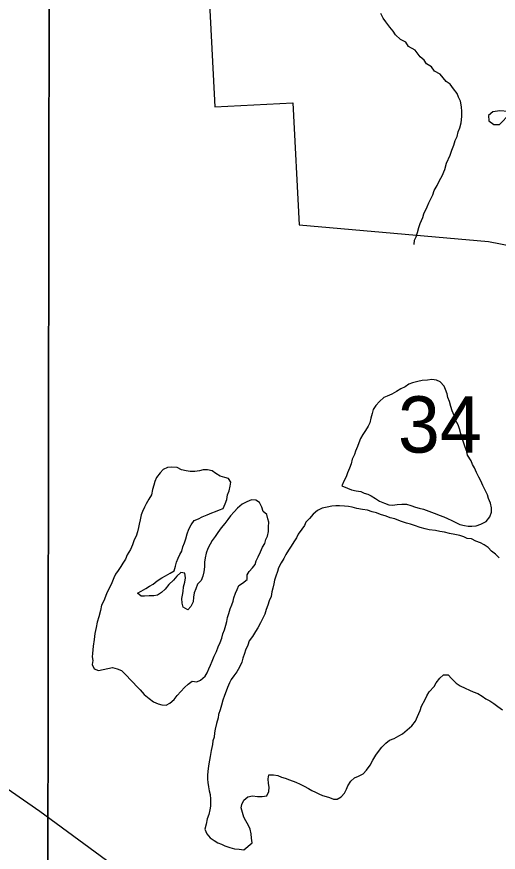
# Model space of a CAD drawing. Extents: x 1310247 to 1664935, y 284496 to 704931.
# Drawn here: x 1458860 to 1460750, y 578906 to 582186 of the extents above; entities that cross this region are included whole.
import ezdxf

# ---------------------------------------------------------------- set-up
doc = ezdxf.new("R2010")
doc.units = 0
for name, color, linetype in [('GM_X_County', 7, 'Continuous'), ('GM_X_Interstate_Shield', 7, 'Continuous'), ('GM_X_Major_Lake_Text', 7, 'Continuous'), ('GM_X_Minor_River', 7, 'Continuous'), ('GM_X_Minor_River_Text', 7, 'Continuous'), ('GM_X_State_Location', 7, 'Continuous'), ('GM_X_US_Location', 7, 'Continuous')]:
    doc.layers.add(name, color=color, linetype=linetype)

msp = doc.modelspace()

# ---------------------------------------------------------------- linework, layer by layer
at = {"layer": 'GM_X_County'}
msp.add_lwpolyline([(1453679.2, 582367.3), (1458987.6, 582320.5), (1458979.3, 576933.2), (1453596.7, 576973.5)], close=True, dxfattribs=at)
msp.add_lwpolyline([(1458979.3, 576933.2), (1458987.6, 582320.5)], dxfattribs=at)
at = {"layer": 'GM_X_Interstate_Shield'}
msp.add_lwpolyline([(1459657, 578573.7), (1459622.5, 578597.6), (1459276.3, 578826.6), (1458950.6, 579066.3), (1458646.1, 579276.7), (1458513, 579369), (1458452.4, 579412.5), (1458167, 579614), (1458029.4, 579712.5), (1458021.9, 579717.6)], dxfattribs=at)
at = {"layer": 'GM_X_Major_Lake_Text'}
msp.add_lwpolyline([(1459617.1, 582238.8), (1459638.5, 581832.1), (1459944, 581848.1), (1459969.2, 581368.8), (1460712.3, 581303.7), (1461591.8, 581132.8), (1462478.2, 580960.5), (1462552, 580917.2), (1462110.7, 580397.4), (1461713.1, 579971), (1461753.3, 579958.7), (1461371.5, 579519.3), (1461070.4, 579172.8), (1460940.7, 579012.7), (1460719.9, 578719.5), (1460502, 578383.9), (1460416.4, 578278.2), (1460353.8, 578311.5), (1460222.6, 578143.6), (1459587.8, 577324.7), (1459424.4, 576948.6), (1459356.7, 576614.6)], dxfattribs=at)
at = {"layer": 'GM_X_Minor_River'}
for points in [[(1460508.7, 580232.9), (1460518.8, 580229.2), (1460536.7, 580222.8), (1460550.6, 580216.5), (1460568.4, 580208.1), (1460586.3, 580199.7), (1460600.2, 580193.4), (1460618.1, 580189), (1460632.1, 580186.7), (1460646.1, 580186.4), (1460664.1, 580188), (1460682.3, 580193.6), (1460702.6, 580205.2), (1460717, 580222.9), (1460723.4, 580240.9), (1460723.8, 580258.9), (1460720.1, 580277.1), (1460712.5, 580295.3), (1460708.8, 580309.4), (1460699.2, 580327.7), (1460689.6, 580345.9), (1460682, 580364.2), (1460674.3, 580378.4), (1460664.7, 580396.7), (1460657, 580414.9), (1460649.3, 580429.1), (1460643.6, 580443.3), (1460630.1, 580465.6), (1460626.4, 580479.8), (1460620.8, 580495.9), (1460615.1, 580512.1), (1460609.4, 580528.3), (1460603.9, 580548.5), (1460598.3, 580568.6), (1460592.6, 580584.8), (1460583, 580603.1), (1460577.4, 580621.3), (1460569.8, 580639.5), (1460564.1, 580655.7), (1460558.6, 580675.8), (1460552.9, 580692), (1460549.2, 580706.2), (1460543.6, 580722.3), (1460537.9, 580736.5), (1460522.2, 580752.9), (1460508.3, 580759.2), (1460490.3, 580761.6), (1460472.3, 580760), (1460452.2, 580758.4), (1460434.1, 580754.8), (1460414, 580749.2), (1460399.8, 580743.5), (1460385.6, 580733.8), (1460367.4, 580726.1), (1460351.1, 580714.5), (1460332.9, 580704.8), (1460314.7, 580697.2), (1460300.6, 580691.5), (1460284.2, 580675.8), (1460269.9, 580660), (1460259.5, 580644.2), (1460255.1, 580628.2), (1460250.7, 580610.3), (1460246.4, 580592.3), (1460240, 580578.4), (1460229.7, 580562.6), (1460219.3, 580546.8), (1460209, 580530.9), (1460202.6, 580513), (1460198.3, 580499.1), (1460189.9, 580481.2), (1460185.6, 580467.2), (1460177.2, 580449.3), (1460172.8, 580431.4), (1460166.4, 580413.5), (1460158, 580395.6), (1460153.6, 580379.6), (1460145.3, 580365.8), (1460136.2, 580344.4)], [(1459428.8, 579925.8), (1459412.6, 579916.1), (1459398.5, 579912.4), (1459380.4, 579912.8), (1459362.4, 579911.2), (1459348.4, 579911.5), (1459334.6, 579923.8), (1459348.8, 579931.6), (1459367, 579941.2), (1459381.3, 579950.9), (1459395.5, 579958.6), (1459411.8, 579972.3), (1459430.1, 579984), (1459444.2, 579991.7), (1459462.5, 580001.3), (1459478.7, 580011), (1459483.1, 580029), (1459487.4, 580044.9), (1459493.8, 580060.8), (1459500.1, 580074.8), (1459508.4, 580088.6), (1459512.8, 580104.6), (1459519.1, 580120.5), (1459523.5, 580136.5), (1459529.9, 580156.4), (1459536.3, 580174.3), (1459544.7, 580192.2), (1459557.1, 580208), (1459573.3, 580215.7), (1459587.5, 580223.4), (1459607.7, 580230.9), (1459625.8, 580238.6), (1459640, 580244.3), (1459656.1, 580250), (1459670.3, 580255.7), (1459678.7, 580273.6), (1459685.1, 580291.5), (1459687.5, 580309.5), (1459693.8, 580325.4), (1459698.2, 580343.4), (1459700.6, 580359.4), (1459690.9, 580373.6), (1459676.9, 580377.9), (1459659, 580382.3), (1459641.2, 580392.8), (1459627.4, 580403.1), (1459609.5, 580407.5), (1459591.5, 580407.9), (1459577.4, 580404.2), (1459559.3, 580400.6), (1459541.3, 580400.9), (1459525.3, 580403.3), (1459507.4, 580407.7), (1459489.5, 580416.1), (1459469.5, 580418.6), (1459451.5, 580416.9), (1459435.3, 580409.3), (1459423, 580395.5), (1459408.6, 580377.8), (1459402.2, 580361.8), (1459397.9, 580347.9), (1459393.5, 580329.9), (1459389.1, 580309.9), (1459378.7, 580292.1), (1459368.3, 580274.3), (1459362, 580260.4), (1459353.6, 580244.5), (1459349.3, 580230.5), (1459344.9, 580210.6), (1459340.5, 580194.6), (1459338.2, 580180.6), (1459333.8, 580164.7), (1459329.4, 580146.7), (1459321.1, 580132.8), (1459314.7, 580112.9), (1459306.3, 580095), (1459293.8, 580073.2), (1459287.5, 580057.3), (1459277.1, 580041.5), (1459268.8, 580027.6), (1459258.4, 580011.8), (1459248.1, 579998), (1459241.8, 579984), (1459233.4, 579964.2), (1459222.9, 579942.3), (1459214.5, 579924.4), (1459208.2, 579910.5), (1459201.8, 579892.6), (1459193.4, 579876.8), (1459188.9, 579854.8), (1459182.4, 579830.8), (1459175.9, 579808.9), (1459171.5, 579788.9), (1459166.9, 579764.9), (1459164.4, 579740.9), (1459159.9, 579714.9), (1459159.5, 579700.9), (1459157.2, 579686.9), (1459156.9, 579672.8), (1459158.6, 579658.8), (1459156.3, 579642.8)], [(1460136.2, 580344.4), (1460158.7, 580335.4), (1460174.5, 580329), (1460192.5, 580324.6), (1460210.4, 580322.2), (1460224.3, 580315.9), (1460238.2, 580311.6), (1460252.1, 580305.3), (1460267.9, 580294.9), (1460283.7, 580284.5), (1460303.6, 580276.1), (1460321.4, 580269.7), (1460335.5, 580269.3), (1460353.5, 580271), (1460371.6, 580272.6), (1460389.6, 580272.2), (1460407.5, 580267.8), (1460425.4, 580261.4), (1460439.3, 580257.1), (1460457.3, 580252.7), (1460508.7, 580232.9)], [(1459397.4, 579497.1), (1459415.3, 579488.6), (1459429.2, 579484.3), (1459447.2, 579483.9), (1459461.4, 579491.7), (1459477.7, 579505.3), (1459490.1, 579521.1), (1459504.5, 579536.9), (1459518.8, 579552.6), (1459533.1, 579566.4), (1459549.4, 579578), (1459567.4, 579575.7), (1459581.5, 579581.4), (1459599.9, 579597), (1459608.2, 579610.9), (1459614.6, 579626.8), (1459620.9, 579640.7), (1459627.2, 579656.6), (1459635.7, 579676.5), (1459644.1, 579694.4), (1459650.5, 579712.3), (1459658.9, 579730.2), (1459665.2, 579746.1), (1459669.6, 579764.1), (1459676, 579780), (1459680.4, 579797.9), (1459684.7, 579811.9), (1459687, 579827.9), (1459693.4, 579843.8), (1459697.8, 579861.8), (1459704.1, 579877.7), (1459710.4, 579891.6), (1459712.7, 579905.6), (1459719.1, 579923.5), (1459725.4, 579937.4), (1459731.8, 579953.3), (1459746, 579963.1), (1459764.3, 579976.7), (1459764.7, 579994.8), (1459773, 580008.6), (1459785.4, 580022.4), (1459795.7, 580036.2), (1459800, 580050.2), (1459808.3, 580066.1), (1459816.8, 580085.9), (1459825.2, 580103.8), (1459833.5, 580117.7), (1459837.9, 580133.7), (1459844.2, 580147.6), (1459848.6, 580165.5), (1459848.9, 580183.6), (1459849.3, 580201.6), (1459845.6, 580215.8), (1459842, 580231.9), (1459828.2, 580244.2), (1459822.6, 580260.4), (1459813, 580278.7), (1459799.2, 580289), (1459781.2, 580289.4), (1459763, 580281.8), (1459744.7, 580272.1), (1459726.4, 580256.5), (1459714, 580242.7), (1459699.7, 580226.9), (1459689.4, 580213.1), (1459677, 580197.3), (1459662.6, 580179.6), (1459650.2, 580161.8), (1459639.8, 580146), (1459627.5, 580130.2), (1459619.2, 580116.3), (1459610.8, 580098.4), (1459604.4, 580080.5), (1459600, 580062.6), (1459597.6, 580044.6), (1459597.2, 580026.5), (1459594.8, 580006.5), (1459590.4, 579990.5), (1459584, 579972.6), (1459569.7, 579958.9), (1459563.3, 579940.9), (1459556.9, 579925), (1459554.6, 579907), (1459552.2, 579889), (1459543.8, 579871.2), (1459531.4, 579857.4), (1459513.6, 579867.8), (1459510, 579883.9), (1459508.4, 579902), (1459510.7, 579916), (1459513, 579930), (1459515.4, 579948), (1459519.8, 579966), (1459522.2, 579984), (1459520.6, 580002.1), (1459504.6, 580004.4), (1459488.3, 579990.7), (1459475.9, 579975), (1459457.5, 579957.3), (1459443.1, 579939.5), (1459428.8, 579925.8)], [(1460326.4, 580219.4), (1460310.5, 580225.7), (1460288.6, 580232.2), (1460272.7, 580238.6), (1460254.8, 580243), (1460236.9, 580249.4), (1460216.9, 580251.8), (1460195, 580256.3), (1460177.1, 580260.8), (1460163.1, 580263), (1460147.1, 580265.4), (1460127.1, 580265.8), (1460113.1, 580266.1), (1460097, 580264.5), (1460078.9, 580260.9), (1460058.8, 580257.3), (1460040.6, 580247.7), (1460024.3, 580234), (1460009.9, 580216.2), (1459995.6, 580202.5), (1459989.2, 580188.6), (1459978.9, 580174.7), (1459964.5, 580155), (1459958.2, 580141.1), (1459947.8, 580125.2), (1459937.4, 580107.4), (1459927.1, 580091.6), (1459916.7, 580075.8), (1459908.3, 580059.9), (1459897.9, 580042), (1459887.5, 580022.2), (1459883.2, 580008.3), (1459876.8, 579990.3), (1459872.4, 579974.4), (1459870.1, 579960.4), (1459865.7, 579942.4), (1459861.4, 579928.5), (1459859, 579910.5), (1459850.6, 579892.6), (1459846.3, 579876.6), (1459839.9, 579858.7), (1459833.5, 579840.8), (1459825.1, 579822.9), (1459816.7, 579807), (1459806.3, 579787.2), (1459798, 579773.3), (1459785.5, 579753.5), (1459773.1, 579735.7), (1459766.8, 579719.8), (1459758.3, 579699.9), (1459754, 579686), (1459747.6, 579668.1), (1459743.3, 579652.1), (1459734.8, 579632.2), (1459724.4, 579614.4), (1459712.1, 579598.6), (1459701.8, 579584.8), (1459695.5, 579570.9), (1459687.1, 579553), (1459682.7, 579539), (1459676.3, 579521.1), (1459669.9, 579503.2), (1459663.5, 579483.3), (1459659.1, 579465.3), (1459652.7, 579447.4), (1459650.4, 579433.4), (1459643.9, 579411.4), (1459639.4, 579389.5), (1459637.1, 579375.5), (1459634.7, 579357.5), (1459630.4, 579343.5), (1459628.1, 579329.5), (1459623.6, 579305.5), (1459619.1, 579281.5), (1459616.8, 579267.5), (1459614.5, 579253.5), (1459612.1, 579235.5), (1459609.5, 579209.5), (1459609.2, 579193.5), (1459610.8, 579179.4), (1459612.5, 579163.3), (1459616.2, 579147.2), (1459619.9, 579133), (1459621.5, 579114.9), (1459621.2, 579100.9), (1459620.9, 579086.8), (1459618.5, 579072.8), (1459614.2, 579054.9), (1459607.8, 579037), (1459603.3, 579017), (1459598.9, 578997), (1459606.5, 578978.8), (1459620.2, 578962.4), (1459635.9, 578952.1), (1459649.8, 578943.7), (1459663.7, 578937.4), (1459677.6, 578931.1), (1459697.4, 578924.6), (1459715.4, 578920.2), (1459733.3, 578917.8), (1459751.3, 578915.4)], [(1460753.5, 580061.6), (1460739.8, 580076), (1460724.1, 580088.3), (1460710.4, 580102.7), (1460694.6, 580113.1), (1460680.7, 580121.4), (1460662.8, 580127.8), (1460645, 580136.2), (1460629, 580138.6), (1460615.1, 580144.9), (1460599.2, 580149.2), (1460579.3, 580153.7), (1460559.4, 580158.1), (1460539.4, 580162.6), (1460521.4, 580165), (1460503.5, 580169.4), (1460479.5, 580171.9), (1460463.6, 580176.3), (1460443.7, 580180.7), (1460421.8, 580189.2), (1460405.9, 580193.6), (1460390, 580197.9), (1460366.1, 580206.5), (1460344.3, 580215), (1460326.4, 580219.4)], [(1459156.3, 579642.8), (1459163.9, 579626.5), (1459181.8, 579620.1), (1459199.9, 579623.8), (1459218, 579627.4), (1459236.1, 579631), (1459254.1, 579626.6), (1459271.9, 579620.2), (1459287.7, 579603.7)], [(1459287.7, 579603.7), (1459335.7, 579553.5)], [(1459751.3, 578915.4), (1459784, 578942.8), (1459782.3, 578960.9), (1459780.7, 578979), (1459777.1, 578997.2), (1459769.4, 579011.4), (1459759.8, 579029.7), (1459752.1, 579043.9), (1459746.5, 579062), (1459740.9, 579080.2), (1459743.2, 579094.2), (1459751.5, 579110.1), (1459767.9, 579123.8), (1459786, 579127.4), (1459805.9, 579125), (1459823.9, 579124.6), (1459842.1, 579128.2), (1459850.4, 579144.1), (1459850.8, 579162.1), (1459849.1, 579176.2), (1459847.5, 579194.3), (1459849.8, 579210.3), (1459867.9, 579209.9), (1459885.8, 579207.5), (1459899.7, 579201.2), (1459913.6, 579196.9), (1459931.5, 579190.5), (1459955.4, 579181.9), (1459973.2, 579173.5), (1459989, 579165.2), (1460004.9, 579156.8), (1460018.7, 579148.5), (1460032.6, 579142.1), (1460046.5, 579135.8), (1460060.4, 579129.5), (1460074.3, 579125.2), (1460088.2, 579120.9), (1460104.1, 579114.5), (1460118.1, 579114.2), (1460134.3, 579123.9), (1460146.7, 579137.7), (1460155, 579153.5), (1460159.3, 579167.5), (1460171.7, 579185.3), (1460186, 579199), (1460202.2, 579204.7), (1460220.4, 579214.3), (1460232.7, 579228.1), (1460247.2, 579247.8), (1460257.6, 579267.7), (1460270.1, 579287.5), (1460280.4, 579301.3), (1460292.8, 579319.1), (1460309.2, 579334.8), (1460323.4, 579346.5), (1460341.6, 579352.2), (1460359.8, 579363.8), (1460374, 579371.5), (1460392.4, 579387.2), (1460410.8, 579402.8), (1460425.2, 579420.6), (1460433.6, 579438.5), (1460444.1, 579462.3), (1460448.5, 579480.3), (1460463.1, 579506.1), (1460469.4, 579520), (1460479.7, 579535.8), (1460498.2, 579557.5), (1460506.6, 579571.3), (1460521, 579589.1), (1460535.3, 579602.8), (1460553.3, 579602.4), (1460567, 579588.1)], [(1460567, 579588.1), (1460584.6, 579569.7), (1460600.4, 579559.3), (1460620.3, 579550.8), (1460638.1, 579542.4), (1460652, 579536.1), (1460669.9, 579529.7), (1460687.7, 579519.2), (1460701.5, 579508.9), (1460717.3, 579500.5), (1460733.1, 579490.2), (1460748.9, 579477.8), (1460766.6, 579465.4)], [(1459335.7, 579553.5), (1459344.4, 579544.4), (1459360, 579526), (1459379.7, 579509.5), (1459397.4, 579497.1)]]:
    msp.add_lwpolyline(points, dxfattribs=at)
at = {"layer": 'GM_X_Minor_River_Text'}
msp.add_lwpolyline([(1460419.8, 581292.8), (1460422.1, 581308.8), (1460428.4, 581322.7), (1460432.8, 581338.7), (1460439.2, 581358.6), (1460443.6, 581374.6), (1460454.1, 581398.4), (1460458.4, 581412.4), (1460471.1, 581440.2), (1460477.4, 581456.1), (1460485.8, 581472), (1460494.1, 581487.8), (1460498.5, 581503.8), (1460510.9, 581523.6), (1460519.4, 581543.5), (1460529.8, 581561.3), (1460540.3, 581587.2), (1460546.9, 581611.1), (1460561.6, 581642.9), (1460568, 581662.8), (1460576.5, 581682.7), (1460580.8, 581700.7), (1460589.2, 581716.5), (1460593.6, 581734.5), (1460600, 581750.4), (1460604.4, 581770.4), (1460606.9, 581794.4), (1460607.4, 581814.4), (1460605.7, 581832.5), (1460602.2, 581854.7), (1460594.6, 581870.9), (1460588.9, 581885.1), (1460575.2, 581903.4), (1460561.6, 581921.8), (1460545.8, 581932.1), (1460522.4, 581960.7), (1460500.7, 581973.2), (1460489, 581989.5), (1460469.2, 582002), (1460459.5, 582016.3), (1460443.8, 582028.7), (1460424.3, 582055.2), (1460398.6, 582069.8), (1460387, 582086.1), (1460367.2, 582096.5), (1460347.5, 582115), (1460337.8, 582129.3), (1460324.2, 582145.6), (1460308.6, 582166), (1460298.9, 582180.3), (1460289.3, 582198.5)], dxfattribs=at)
at = {"layer": 'GM_X_State_Location'}
msp.add_lwpolyline([(1460788.9, 581814.2), (1460757, 581817.4), (1460729, 581813.4), (1460712.2, 581799), (1460713, 581777.4), (1460732.9, 581763.1), (1460755.3, 581763.9), (1460795.3, 581805.1), (1460839.3, 581805.1)], dxfattribs=at)

# ---------------------------------------------------------------- texts
at = {"layer": 'GM_X_US_Location'}
msp.add_text('34', height=221, rotation=0, dxfattribs=at).set_placement((1460356.7, 580475.2))

doc.saveas('drawing.dxf')
